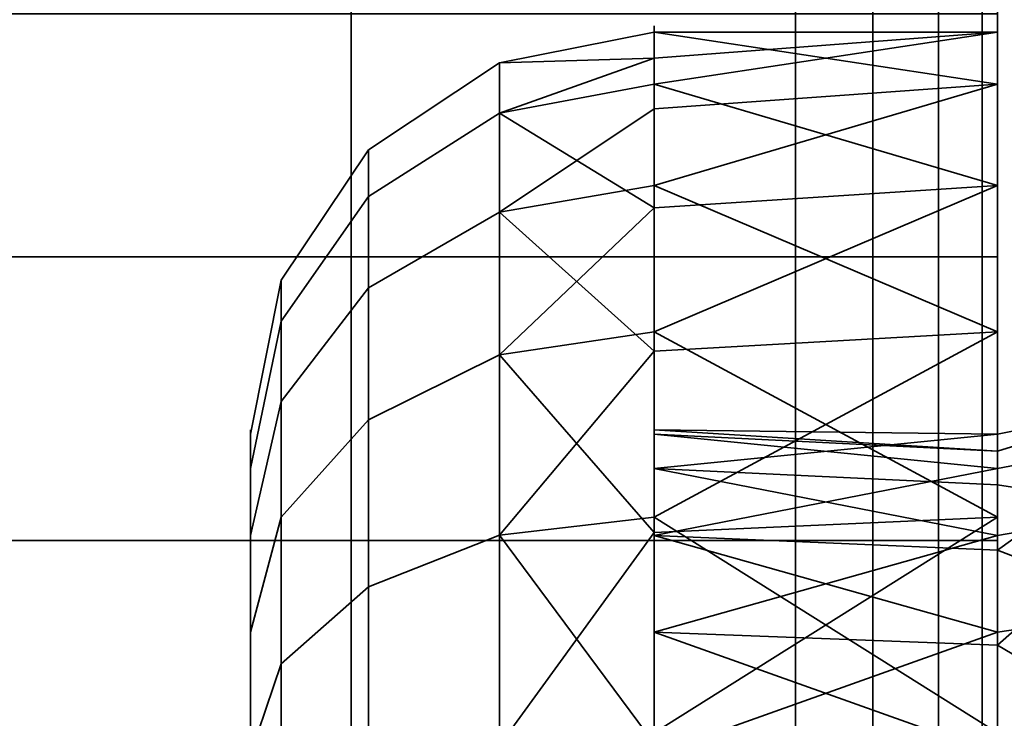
# Model space of a CAD drawing. Header units: millimetres. Extents: x -603 to 3703, y -120 to 249.
# Tile 266 of 656: x 430.16 to 435.03, y -29.73 to -26.27. Entities that reach past the tile are written whole.
import ezdxf

# ---------------------------------------------------------------- set-up
doc = ezdxf.new("R2010")
doc.units = ezdxf.units.MM
doc.layers.add('151', color=7, linetype='Continuous', true_color=0xffffff)

# ---------------------------------------------------------------- blocks, each defined once
blk = doc.blocks.new('UG_SURFACE_001')
at = {"layer": '151', "color": 252, "linetype": 'Continuous', "lineweight": 35}
for points in [[(602.5, -30, 2213.0001), (602.5, 229.8, 2213.0001), (-602.5, 229.8, 2213.0001), (-602.5, -30, 2213.0001)], [(-452.5, -30, 2063), (-452.5, 229.8, 2063), (452.5, 229.8, 2063), (452.5, -30, 2063)]]:
    blk.add_3dface(points, dxfattribs=at)
blk = doc.blocks.new('UG_SURFACE_027')
at = {"layer": '151', "color": 252, "linetype": 'Continuous', "lineweight": 35}
for points in [[(416, -17.5352, 1850), (416, -46.5, 1850), (431.8, -46.5, 1850), (431.8, -17.5352, 1850)], [(416, -17.5352, 1849), (431.8, -17.5352, 1849), (431.8, -46.5, 1849), (416, -46.5, 1849)], [(416, -17.5352, 1710), (431.8, -17.5352, 1710), (431.8, -46.5, 1710), (416, -46.5, 1710)], [(416, -17.5352, 1711), (416, -46.5, 1711), (431.8, -46.5, 1711), (431.8, -17.5352, 1711)], [(431.8, -17.5352, 1849), (431.8, -17.5352, 1850), (431.8, -46.5, 1850), (431.8, -46.5, 1849)], [(431.8, -46.5, 1711), (431.8, -46.5, 1710), (431.8, -17.5352, 1710), (431.8, -17.5352, 1711)]]:
    blk.add_3dface(points, dxfattribs=at)
blk = doc.blocks.new('UG_SURFACE_029')
at = {"layer": '151', "color": 18, "linetype": 'Continuous', "lineweight": 35}
for points in [[(435, -25.2883, 1720.125), (435, -24.2925, 1723.1899), (435, -24.6293, 1726.3949), (435, -32, 1724)], [(435, -24.6293, 1726.3949), (435, -26.2406, 1729.1858), (435, -28.8478, 1731.0799), (435, -32, 1724)], [(418, -25.2883, 1720.125), (435, -25.2883, 1720.125), (435, -27.4447, 1717.7302), (418, -27.4447, 1717.7302)], [(435, -30.3887, 1716.4193), (435, -27.4447, 1717.7302), (435, -25.2883, 1720.125), (435, -32, 1724)], [(418, -28.8478, 1731.0799), (435, -28.8478, 1731.0799), (435, -26.2406, 1729.1858), (418, -26.2406, 1729.1858)], [(418, -27.4447, 1717.7302), (435, -27.4447, 1717.7302), (435, -30.3887, 1716.4193), (418, -30.3887, 1716.4193)], [(418, -32, 1731.75), (435, -32, 1731.75), (435, -28.8478, 1731.0799), (418, -28.8478, 1731.0799)], [(435, -28.8478, 1731.0799), (435, -32, 1731.75), (435, -35.1522, 1731.0799), (435, -32, 1724)]]:
    blk.add_3dface(points, dxfattribs=at)
blk = doc.blocks.new('UG_SURFACE_030')
at = {"layer": '151', "color": 18, "linetype": 'Continuous', "lineweight": 35}
for points in [[(435, -25.2883, 1832.1249), (435, -24.2925, 1835.1899), (435, -24.6293, 1838.3949), (435, -32, 1836)], [(435, -24.6293, 1838.3949), (435, -26.2406, 1841.1858), (435, -28.8478, 1843.0799), (435, -32, 1836)], [(418, -25.2883, 1832.1249), (435, -25.2883, 1832.1249), (435, -27.4447, 1829.7302), (418, -27.4447, 1829.7302)], [(435, -30.3887, 1828.4193), (435, -27.4447, 1829.7302), (435, -25.2883, 1832.1249), (435, -32, 1836)], [(418, -28.8478, 1843.0799), (435, -28.8478, 1843.0799), (435, -26.2406, 1841.1858), (418, -26.2406, 1841.1858)], [(418, -27.4447, 1829.7302), (435, -27.4447, 1829.7302), (435, -30.3887, 1828.4193), (418, -30.3887, 1828.4193)], [(418, -32, 1843.75), (435, -32, 1843.75), (435, -28.8478, 1843.0799), (418, -28.8478, 1843.0799)], [(435, -28.8478, 1843.0799), (435, -32, 1843.75), (435, -35.1522, 1843.0799), (435, -32, 1836)]]:
    blk.add_3dface(points, dxfattribs=at)
blk = doc.blocks.new('UG_SURFACE_032')
at = {"layer": '151', "color": 252, "linetype": 'Continuous', "lineweight": 35}
for points in [[(430, -47, 1707.9999), (418, -16.5, 1707.9999), (434, -19.5, 1707.9999), (434, -45.5, 1707.9999)], [(418, -16.5, 1710), (430, -47, 1710), (434, -45.5, 1710), (434, -19.5, 1710)], [(418, -16.5, 1852), (430, -47, 1852), (434, -45.5, 1852), (434, -19.5, 1852)], [(430, -47, 1850), (418, -16.5, 1850), (434, -19.5, 1850), (434, -45.5, 1850)], [(434, -19.5, 1710), (434, -45.5, 1710), (434.3827, -45.5, 1710.0761), (434.3827, -19.5, 1710.0761)], [(435.1481, -19.5, 1708.2283), (435.1481, -45.5, 1708.2283), (434, -45.5, 1707.9999), (434, -19.5, 1707.9999)], [(434, -19.5, 1852), (434, -45.5, 1852), (435.1481, -45.5, 1851.7716), (435.1481, -19.5, 1851.7716)], [(434.3827, -19.5, 1849.9238), (434.3827, -45.5, 1849.9238), (434, -45.5, 1850), (434, -19.5, 1850)], [(434.3827, -19.5, 1710.0761), (434.3827, -45.5, 1710.0761), (434.7071, -45.5, 1710.2929), (434.7071, -19.5, 1710.2929)], [(434.7071, -19.5, 1849.7071), (434.7071, -45.5, 1849.7071), (434.3827, -45.5, 1849.9238), (434.3827, -19.5, 1849.9238)], [(434.7071, -19.5, 1710.2929), (434.7071, -45.5, 1710.2929), (434.9239, -45.5, 1710.6173), (434.9239, -19.5, 1710.6173)], [(434.9239, -19.5, 1849.3826), (434.9239, -45.5, 1849.3826), (434.7071, -45.5, 1849.7071), (434.7071, -19.5, 1849.7071)], [(434.9239, -19.5, 1710.6173), (434.9239, -45.5, 1710.6173), (435, -45.5, 1711), (435, -19.5, 1711)], [(435, -19.5, 1849), (435, -45.5, 1849), (434.9239, -45.5, 1849.3826), (434.9239, -19.5, 1849.3826)], [(435, -19.5, 1711), (435, -45.5, 1711), (435, -33.4267, 1718.2289), (435, -32.2, 1718.1)], [(435, -32.2, 1718.1), (435, -30.9733, 1718.2289), (435, -19.5, 1711)], [(435, -19.5, 1849), (435, -26.5888, 1725.8232), (435, -27.0905, 1833.05), (435, -26.3323, 1835.3833)], [(435, -19.5, 1711), (435, -27.0905, 1721.05), (435, -26.3323, 1723.3833)], [(435, -30.9733, 1718.2289), (435, -28.7321, 1719.2268), (435, -19.5, 1711)], [(435, -28.7321, 1719.2268), (435, -27.0905, 1721.05), (435, -19.5, 1711)], [(435, -26.3323, 1835.3833), (435, -26.5888, 1837.8232), (435, -19.5, 1849)], [(435, -26.3323, 1723.3833), (435, -26.5888, 1725.8232), (435, -19.5, 1849), (435, -19.5, 1711)], [(435, -45.5, 1849), (435, -19.5, 1849), (435, -32.2, 1841.9), (435, -34.5997, 1841.3899)], [(435, -19.5, 1849), (435, -27.8154, 1839.9478), (435, -29.8003, 1841.3899)], [(435, -26.5888, 1837.8232), (435, -27.8154, 1839.9478), (435, -19.5, 1849)], [(435, -29.8003, 1841.3899), (435, -32.2, 1841.9), (435, -19.5, 1849)], [(432.5346, -26.7336, 1834.2239), (432.5346, -26.4837, 1836.6008), (433.3, -26.3323, 1836.6168), (433.3, -26.4605, 1835.3968)], [(433.3, -26.7114, 1837.7833), (433.3, -26.3323, 1836.6168), (432.5346, -26.4837, 1836.6008), (432.5346, -27.2223, 1838.8739)], [(432.5346, -26.7336, 1722.2239), (432.5346, -26.4837, 1724.6008), (433.3, -26.3323, 1724.6168), (433.3, -26.4605, 1723.3968)], [(433.3, -26.7114, 1725.7833), (433.3, -26.3323, 1724.6168), (432.5346, -26.4837, 1724.6008), (432.5346, -27.2223, 1726.8739)], [(435, -26.3323, 1835.3833), (433.3, -26.4605, 1835.3968), (433.3, -26.3323, 1836.6168)], [(433.3, -26.3323, 1836.6168), (435, -26.5888, 1837.8232), (435, -26.3323, 1835.3833)], [(433.3, -26.5888, 1834.1768), (435, -26.3323, 1835.3833), (435, -27.0905, 1833.05)], [(433.3, -26.5888, 1834.1768), (433.3, -26.4605, 1835.3968), (435, -26.3323, 1835.3833)], [(433.3, -26.3323, 1836.6168), (433.3, -26.7114, 1837.7833), (435, -26.5888, 1837.8232)], [(435, -26.5888, 1725.8232), (435, -26.3323, 1723.3833), (433.3, -26.3323, 1724.6168)], [(435, -26.3323, 1723.3833), (433.3, -26.4605, 1723.3968), (433.3, -26.3323, 1724.6168)], [(435, -26.3323, 1723.3833), (435, -27.0905, 1721.05), (433.3, -26.5888, 1722.1768)], [(433.3, -26.5888, 1722.1768), (433.3, -26.4605, 1723.3968), (435, -26.3323, 1723.3833)], [(433.3, -26.3323, 1724.6168), (433.3, -26.7114, 1725.7833), (435, -26.5888, 1725.8232)], [(433.3, -26.4605, 1835.3968), (433.3, -26.5888, 1834.1768), (432.5346, -26.7336, 1834.2239)], [(433.3, -26.4605, 1723.3968), (433.3, -26.5888, 1722.1768), (432.5346, -26.7336, 1722.2239)], [(432.5346, -27.2223, 1838.8739), (432.5346, -26.4837, 1836.6008), (431.8858, -26.9149, 1836.5555), (431.8858, -27.5978, 1838.6571)], [(432.5346, -26.4837, 1836.6008), (432.5346, -26.7336, 1834.2239), (431.8858, -27.1459, 1834.3579), (431.8858, -26.9149, 1836.5555)], [(432.5346, -27.2223, 1726.8739), (432.5346, -26.4837, 1724.6008), (431.8858, -26.9149, 1724.5555), (431.8858, -27.5978, 1726.6572)], [(432.5346, -26.4837, 1724.6008), (432.5346, -26.7336, 1722.2239), (431.8858, -27.1459, 1722.3579), (431.8858, -26.9149, 1724.5555)], [(432.5346, -26.7336, 1834.2239), (433.3, -26.5888, 1834.1768), (433.3, -27.2021, 1833.1145)], [(432.5346, -26.7336, 1722.2239), (433.3, -26.5888, 1722.1768), (433.3, -27.2021, 1721.1145)], [(435, -27.8154, 1839.9478), (435, -26.5888, 1837.8232), (433.3, -27.0905, 1838.95)], [(435, -26.5888, 1837.8232), (433.3, -26.7114, 1837.7833), (433.3, -27.0905, 1838.95)], [(435, -27.0905, 1833.05), (433.3, -27.2021, 1833.1145), (433.3, -26.5888, 1834.1768)], [(435, -27.8154, 1727.9478), (435, -26.5888, 1725.8232), (433.3, -27.0905, 1726.95)], [(435, -26.5888, 1725.8232), (433.3, -26.7114, 1725.7833), (433.3, -27.0905, 1726.95)], [(435, -27.0905, 1721.05), (433.3, -27.2021, 1721.1145), (433.3, -26.5888, 1722.1768)], [(435, -32.2, 1830.1001), (435, -30.9733, 1830.2289), (435, -26.5888, 1725.8232), (435, -27.8154, 1727.9478)], [(435, -30.9733, 1830.2289), (435, -28.7321, 1831.2268), (435, -26.5888, 1725.8232)], [(435, -28.7321, 1831.2268), (435, -27.0905, 1833.05), (435, -26.5888, 1725.8232)], [(432.5346, -27.2223, 1838.8739), (433.3, -27.0905, 1838.95), (433.3, -26.7114, 1837.7833)], [(432.5346, -27.2223, 1726.8739), (433.3, -27.0905, 1726.95), (433.3, -26.7114, 1725.7833)], [(432.5346, -26.7336, 1834.2239), (432.5346, -27.9286, 1832.154), (431.8858, -28.2508, 1832.4441), (431.8858, -27.1459, 1834.3579)], [(432.5346, -26.7336, 1722.2239), (432.5346, -27.9286, 1720.154), (431.8858, -28.2508, 1720.4441), (431.8858, -27.1459, 1722.3579)], [(433.3, -27.2021, 1833.1145), (433.3, -27.8154, 1832.0521), (432.5346, -27.9286, 1832.154), (432.5346, -26.7336, 1834.2239)], [(433.3, -27.2021, 1721.1145), (433.3, -27.8154, 1720.0521), (432.5346, -27.9286, 1720.154), (432.5346, -26.7336, 1722.2239)], [(431.8858, -27.5978, 1838.6571), (431.8858, -26.9149, 1836.5555), (431.4522, -27.5602, 1836.4877), (431.4522, -28.1597, 1838.3327)], [(431.8858, -26.9149, 1836.5555), (431.8858, -27.1459, 1834.3579), (431.4522, -27.763, 1834.5584), (431.4522, -27.5602, 1836.4877)], [(431.8858, -27.5978, 1726.6572), (431.8858, -26.9149, 1724.5555), (431.4522, -27.5602, 1724.4877), (431.4522, -28.1597, 1726.3327)], [(431.8858, -26.9149, 1724.5555), (431.8858, -27.1459, 1722.3579), (431.4522, -27.763, 1722.5584), (431.4522, -27.5602, 1724.4877)], [(433.3, -27.9113, 1839.8616), (433.3, -27.0905, 1838.95), (432.5346, -27.2223, 1838.8739), (432.5346, -28.8216, 1840.6501)], [(433.3, -27.9113, 1727.8616), (433.3, -27.0905, 1726.95), (432.5346, -27.2223, 1726.8739), (432.5346, -28.8216, 1728.6501)], [(433.3, -27.8154, 1832.0521), (435, -27.0905, 1833.05), (435, -28.7321, 1831.2268)], [(433.3, -27.8154, 1832.0521), (433.3, -27.2021, 1833.1145), (435, -27.0905, 1833.05)], [(433.3, -27.0905, 1838.95), (433.3, -27.9113, 1839.8616), (435, -27.8154, 1839.9478)], [(433.3, -27.8154, 1720.0521), (435, -27.0905, 1721.05), (435, -28.7321, 1719.2268)], [(433.3, -27.8154, 1720.0521), (433.3, -27.2021, 1721.1145), (435, -27.0905, 1721.05)], [(433.3, -27.0905, 1726.95), (433.3, -27.9113, 1727.8616), (435, -27.8154, 1727.9478)], [(431.8858, -27.1459, 1834.3579), (431.8858, -28.2508, 1832.4441), (431.4522, -28.733, 1832.8782), (431.4522, -27.763, 1834.5584)], [(431.8858, -27.1459, 1722.3579), (431.8858, -28.2508, 1720.4441), (431.4522, -28.733, 1720.8782), (431.4522, -27.763, 1722.5584)], [(432.5346, -28.8216, 1840.6501), (432.5346, -27.2223, 1838.8739), (431.8858, -27.5978, 1838.6571), (431.8858, -29.0764, 1840.2992)], [(432.5346, -28.8216, 1728.6501), (432.5346, -27.2223, 1726.8739), (431.8858, -27.5978, 1726.6572), (431.8858, -29.0764, 1728.2993)], [(431.4522, -28.1597, 1838.3327), (431.4522, -27.5602, 1836.4877), (431.3, -28.3214, 1836.4077), (431.3, -28.8225, 1837.95)], [(431.4522, -27.5602, 1836.4877), (431.4522, -27.763, 1834.5584), (431.3, -28.4909, 1834.7949), (431.3, -28.3214, 1836.4077)], [(431.4522, -28.1597, 1726.3327), (431.4522, -27.5602, 1724.4877), (431.3, -28.3214, 1724.4077), (431.3, -28.8225, 1725.95)], [(431.4522, -27.5602, 1724.4877), (431.4522, -27.763, 1722.5584), (431.3, -28.4909, 1722.7949), (431.3, -28.3214, 1724.4077)], [(431.8858, -29.0764, 1840.2992), (431.8858, -27.5978, 1838.6571), (431.4522, -28.1597, 1838.3327), (431.4522, -29.4578, 1839.7744)], [(431.8858, -29.0764, 1728.2993), (431.8858, -27.5978, 1726.6572), (431.4522, -28.1597, 1726.3327), (431.4522, -29.4578, 1727.7744)], [(431.4522, -27.763, 1834.5584), (431.4522, -28.733, 1832.8782), (431.3, -29.3017, 1833.3904), (431.3, -28.4909, 1834.7949)], [(431.4522, -27.763, 1722.5584), (431.4522, -28.733, 1720.8782), (431.3, -29.3017, 1721.3904), (431.3, -28.4909, 1722.7949)], [(432.5346, -27.9286, 1832.154), (433.3, -27.8154, 1832.0521), (433.3, -28.8079, 1831.3311)], [(432.5346, -27.9286, 1720.154), (433.3, -27.8154, 1720.0521), (433.3, -28.8079, 1719.3311)], [(435, -29.8003, 1841.3899), (435, -27.8154, 1839.9478), (433.3, -28.7321, 1840.7732)], [(435, -27.8154, 1839.9478), (433.3, -27.9113, 1839.8616), (433.3, -28.7321, 1840.7732)], [(435, -28.7321, 1831.2268), (433.3, -28.8079, 1831.3311), (433.3, -27.8154, 1832.0521)], [(435, -29.8003, 1729.3899), (435, -27.8154, 1727.9478), (433.3, -28.7321, 1728.7732)], [(435, -27.8154, 1727.9478), (433.3, -27.9113, 1727.8616), (433.3, -28.7321, 1728.7732)], [(435, -28.7321, 1719.2268), (433.3, -28.8079, 1719.3311), (433.3, -27.8154, 1720.0521)], [(435, -27.8154, 1727.9478), (435, -33.4267, 1830.2289), (435, -32.2, 1830.1001)], [(435, -27.8154, 1727.9478), (435, -35.6679, 1831.2268), (435, -33.4267, 1830.2289)], [(435, -27.8154, 1727.9478), (435, -37.3095, 1833.05), (435, -35.6679, 1831.2268)], [(435, -27.8154, 1727.9478), (435, -38.0677, 1835.3833), (435, -37.3095, 1833.05)], [(435, -38.0677, 1835.3833), (435, -27.8154, 1727.9478), (435, -29.8003, 1729.3899)], [(432.5346, -27.9286, 1832.154), (432.5346, -29.8622, 1830.7492), (431.8858, -30.0385, 1831.1452), (431.8858, -28.2508, 1832.4441)], [(432.5346, -27.9286, 1720.154), (432.5346, -29.8622, 1718.7492), (431.8858, -30.0385, 1719.1452), (431.8858, -28.2508, 1720.4441)], [(432.5346, -28.8216, 1840.6501), (433.3, -28.7321, 1840.7732), (433.3, -27.9113, 1839.8616)], [(432.5346, -28.8216, 1728.6501), (433.3, -28.7321, 1728.7732), (433.3, -27.9113, 1727.8616)], [(433.3, -28.8079, 1831.3311), (433.3, -29.8003, 1830.61), (432.5346, -29.8622, 1830.7492), (432.5346, -27.9286, 1832.154)], [(433.3, -28.8079, 1719.3311), (433.3, -29.8003, 1718.61), (432.5346, -29.8622, 1718.7492), (432.5346, -27.9286, 1720.154)], [(431.4522, -29.4578, 1839.7744), (431.4522, -28.1597, 1838.3327), (431.3, -28.8225, 1837.95), (431.3, -29.9076, 1839.1552)], [(431.4522, -29.4578, 1727.7744), (431.4522, -28.1597, 1726.3327), (431.3, -28.8225, 1725.95), (431.3, -29.9076, 1727.1552)], [(435.7654, -28.17, 1724.4235), (435, -28.3214, 1724.4077), (435, -28.4061, 1723.6012)], [(435, -28.5719, 1725.1788), (435, -28.3214, 1724.4077), (435.7654, -28.17, 1724.4235), (435.7654, -28.6907, 1726.0262)], [(435, -28.4061, 1723.6012), (435, -28.4909, 1722.7949), (435.7654, -28.3461, 1722.7478), (435.7654, -28.17, 1724.4235)], [(435.7654, -28.17, 1836.4235), (435, -28.3214, 1836.4077), (435, -28.4061, 1835.6012)], [(435, -28.5719, 1837.1788), (435, -28.3214, 1836.4077), (435.7654, -28.17, 1836.4235), (435.7654, -28.6907, 1838.0262)], [(435, -28.4061, 1835.6012), (435, -28.4909, 1834.7949), (435.7654, -28.3461, 1834.7478), (435.7654, -28.17, 1836.4235)], [(431.8858, -28.2508, 1832.4441), (431.8858, -30.0385, 1831.1452), (431.4522, -30.3024, 1831.738), (431.4522, -28.733, 1832.8782)], [(431.8858, -28.2508, 1720.4441), (431.8858, -30.0385, 1719.1452), (431.4522, -30.3024, 1719.738), (431.4522, -28.733, 1720.8782)], [(431.3, -28.8225, 1837.95), (431.3, -28.3214, 1836.4077), (431.3, -28.4909, 1834.7949), (431.3, -32.2, 1836)], [(431.3, -28.8225, 1725.95), (431.3, -28.3214, 1724.4077), (431.3, -28.4909, 1722.7949), (431.3, -32.2, 1724)], [(433.3, -28.4909, 1725.2052), (433.3, -28.3, 1724), (435, -28.3214, 1724.4077)], [(435, -28.4061, 1723.6012), (435, -28.3214, 1724.4077), (433.3, -28.3, 1724)], [(433.3, -28.3, 1724), (433.3, -28.3214, 1723.5923), (435, -28.4061, 1723.6012)], [(433.3, -28.3214, 1723.5923), (433.3, -28.3, 1724), (433.3, -28.4909, 1725.2052), (433.3, -32.2, 1724)], [(433.3, -28.4909, 1837.2052), (433.3, -28.3, 1836), (435, -28.3214, 1836.4077)], [(435, -28.4061, 1835.6012), (435, -28.3214, 1836.4077), (433.3, -28.3, 1836)], [(433.3, -28.3, 1836), (433.3, -28.3214, 1835.5924), (435, -28.4061, 1835.6012)], [(433.3, -28.3214, 1835.5924), (433.3, -28.3, 1836), (433.3, -28.4909, 1837.2052), (433.3, -32.2, 1836)], [(435, -28.4909, 1722.7949), (433.3, -28.3214, 1723.5923), (433.3, -28.8225, 1722.05)], [(435, -28.3214, 1724.4077), (435, -28.5719, 1725.1788), (433.3, -28.4909, 1725.2052)], [(435, -28.4909, 1722.7949), (435, -28.4061, 1723.6012), (433.3, -28.3214, 1723.5923)], [(433.3, -29.9076, 1720.8449), (433.3, -28.8225, 1722.05), (433.3, -28.3214, 1723.5923), (433.3, -32.2, 1724)], [(433.3, -28.3214, 1835.5924), (433.3, -28.8225, 1834.0501), (435, -28.4909, 1834.7949)], [(435, -28.3214, 1836.4077), (435, -28.5719, 1837.1788), (433.3, -28.4909, 1837.2052)], [(435, -28.4909, 1834.7949), (435, -28.4061, 1835.6012), (433.3, -28.3214, 1835.5924)], [(433.3, -29.9076, 1832.8449), (433.3, -28.8225, 1834.0501), (433.3, -28.3214, 1835.5924), (433.3, -32.2, 1836)], [(435.7654, -28.3461, 1722.7478), (435, -28.4909, 1722.7949), (435, -28.8963, 1722.0926)], [(435, -28.8963, 1722.0926), (435, -29.3017, 1721.3904), (435.7654, -29.1886, 1721.2886), (435.7654, -28.3461, 1722.7478)], [(435.7654, -28.3461, 1834.7478), (435, -28.4909, 1834.7949), (435, -28.8963, 1834.0926)], [(435, -28.8963, 1834.0926), (435, -29.3017, 1833.3904), (435.7654, -29.1886, 1833.2886), (435.7654, -28.3461, 1834.7478)], [(431.3, -28.4909, 1834.7949), (431.3, -29.3017, 1833.3904), (431.3, -30.6137, 1832.4372), (431.3, -32.2, 1836)], [(431.3, -28.4909, 1722.7949), (431.3, -29.3017, 1721.3904), (431.3, -30.6137, 1720.4372), (431.3, -32.2, 1724)], [(433.3, -28.8225, 1722.05), (435, -28.8963, 1722.0926), (435, -28.4909, 1722.7949)], [(433.3, -29.3017, 1726.6096), (433.3, -28.4909, 1725.2052), (435, -28.8225, 1725.95)], [(433.3, -28.4909, 1725.2052), (435, -28.5719, 1725.1788), (435, -28.8225, 1725.95)], [(433.3, -32.2, 1724), (433.3, -28.4909, 1725.2052), (433.3, -29.3017, 1726.6096), (433.3, -30.6137, 1727.5628)], [(433.3, -28.8225, 1834.0501), (435, -28.8963, 1834.0926), (435, -28.4909, 1834.7949)], [(433.3, -28.4909, 1837.2052), (435, -28.5719, 1837.1788), (435, -28.8225, 1837.95)], [(435, -28.8225, 1837.95), (433.3, -29.3017, 1838.6096), (433.3, -28.4909, 1837.2052)], [(433.3, -32.2, 1836), (433.3, -28.4909, 1837.2052), (433.3, -29.3017, 1838.6096), (433.3, -30.6137, 1839.5628)], [(435.7654, -28.6907, 1726.0262), (435, -28.8225, 1725.95), (435, -28.5719, 1725.1788)], [(435.7654, -28.6907, 1838.0262), (435, -28.8225, 1837.95), (435, -28.5719, 1837.1788)], [(435, -29.3651, 1726.5526), (435, -28.8225, 1725.95), (435.7654, -28.6907, 1726.0262), (435.7654, -29.8182, 1727.2784)], [(435, -29.3651, 1838.5526), (435, -28.8225, 1837.95), (435.7654, -28.6907, 1838.0262), (435.7654, -29.8182, 1839.2783)], [(431.4522, -28.733, 1832.8782), (431.4522, -30.3024, 1831.738), (431.3, -30.6137, 1832.4372), (431.3, -29.3017, 1833.3904)], [(431.4522, -28.733, 1720.8782), (431.4522, -30.3024, 1719.738), (431.3, -30.6137, 1720.4372), (431.3, -29.3017, 1721.3904)], [(433.3, -29.8527, 1841.2721), (433.3, -28.7321, 1840.7732), (432.5346, -28.8216, 1840.6501), (432.5346, -31.005, 1841.6221)], [(433.3, -29.8527, 1729.2721), (433.3, -28.7321, 1728.7732), (432.5346, -28.8216, 1728.6501), (432.5346, -31.005, 1729.6221)], [(433.3, -29.8003, 1830.61), (435, -28.7321, 1831.2268), (435, -30.9733, 1830.2289)], [(433.3, -29.8003, 1830.61), (433.3, -28.8079, 1831.3311), (435, -28.7321, 1831.2268)], [(433.3, -28.7321, 1840.7732), (433.3, -29.8527, 1841.2721), (435, -29.8003, 1841.3899)], [(433.3, -29.8003, 1718.61), (435, -28.7321, 1719.2268), (435, -30.9733, 1718.2289)], [(433.3, -29.8003, 1718.61), (433.3, -28.8079, 1719.3311), (435, -28.7321, 1719.2268)], [(433.3, -28.7321, 1728.7732), (433.3, -29.8527, 1729.2721), (435, -29.8003, 1729.3899)], [(431.3, -31.3891, 1839.8148), (431.3, -29.9076, 1839.1552), (431.3, -28.8225, 1837.95), (431.3, -32.2, 1836)], [(431.3, -31.3891, 1727.8148), (431.3, -29.9076, 1727.1552), (431.3, -28.8225, 1725.95), (431.3, -32.2, 1724)], [(432.5346, -31.005, 1841.6221), (432.5346, -28.8216, 1840.6501), (431.8858, -29.0764, 1840.2992), (431.8858, -31.0951, 1841.1981)], [(432.5346, -31.005, 1729.6221), (432.5346, -28.8216, 1728.6501), (431.8858, -29.0764, 1728.2993), (431.8858, -31.0951, 1729.1981)], [(433.3, -28.8225, 1722.05), (433.3, -29.9076, 1720.8449), (435, -29.3017, 1721.3904)], [(435, -28.8225, 1725.95), (435, -29.3651, 1726.5526), (433.3, -29.3017, 1726.6096)], [(435, -29.3017, 1721.3904), (435, -28.8963, 1722.0926), (433.3, -28.8225, 1722.05)], [(435, -29.3017, 1833.3904), (433.3, -28.8225, 1834.0501), (433.3, -29.9076, 1832.8449)], [(435, -28.8225, 1837.95), (435, -29.3651, 1838.5526), (433.3, -29.3017, 1838.6096)], [(435, -29.3017, 1833.3904), (435, -28.8963, 1834.0926), (433.3, -28.8225, 1834.0501)], [(431.8858, -31.0951, 1841.1981), (431.8858, -29.0764, 1840.2992), (431.4522, -29.4578, 1839.7744), (431.4522, -31.23, 1840.5634)], [(431.8858, -31.0951, 1729.1981), (431.8858, -29.0764, 1728.2993), (431.4522, -29.4578, 1727.7744), (431.4522, -31.23, 1728.5634)], [(435.7654, -29.1886, 1721.2886), (435, -29.3017, 1721.3904), (435, -29.9577, 1720.9138)], [(435, -29.9577, 1720.9138), (435, -30.6137, 1720.4372), (435.7654, -30.5518, 1720.2981), (435.7654, -29.1886, 1721.2886)], [(435.7654, -29.1886, 1833.2886), (435, -29.3017, 1833.3904), (435, -29.9577, 1832.9138)], [(435, -29.9577, 1832.9138), (435, -30.6137, 1832.4372), (435.7654, -30.5518, 1832.298), (435.7654, -29.1886, 1833.2886)], [(433.3, -29.9076, 1720.8449), (435, -29.9577, 1720.9138), (435, -29.3017, 1721.3904)], [(433.3, -29.3017, 1726.6096), (435, -29.3651, 1726.5526), (435, -29.9076, 1727.1552)], [(435, -29.9076, 1727.1552), (433.3, -30.6137, 1727.5628), (433.3, -29.3017, 1726.6096)], [(433.3, -29.9076, 1832.8449), (435, -29.9577, 1832.9138), (435, -29.3017, 1833.3904)], [(433.3, -29.3017, 1838.6096), (435, -29.3651, 1838.5526), (435, -29.9076, 1839.1552)], [(435, -29.9076, 1839.1552), (433.3, -30.6137, 1839.5628), (433.3, -29.3017, 1838.6096)], [(435.7654, -29.8182, 1727.2784), (435, -29.9076, 1727.1552), (435, -29.3651, 1726.5526)], [(435.7654, -29.8182, 1839.2783), (435, -29.9076, 1839.1552), (435, -29.3651, 1838.5526)], [(431.4522, -31.23, 1840.5634), (431.4522, -29.4578, 1839.7744), (431.3, -29.9076, 1839.1552), (431.3, -31.3891, 1839.8148)], [(431.4522, -31.23, 1728.5634), (431.4522, -29.4578, 1727.7744), (431.3, -29.9076, 1727.1552), (431.3, -31.3891, 1727.8148)]]:
    blk.add_3dface(points, dxfattribs=at)
blk = doc.blocks.new('UG_SURFACE_039')
at = {"layer": '151', "color": 252, "linetype": 'Continuous', "lineweight": 35}
for points in [[(416, -17.5352, 415), (416, -46.5, 415), (431.8, -46.5, 415), (431.8, -17.5352, 415)], [(416, -17.5352, 414), (431.8, -17.5352, 414), (431.8, -46.5, 414), (416, -46.5, 414)], [(416, -17.5352, 275), (431.8, -17.5352, 275), (431.8, -46.5, 275), (416, -46.5, 275)], [(416, -17.5352, 276), (416, -46.5, 276), (431.8, -46.5, 276), (431.8, -17.5352, 276)], [(431.8, -17.5352, 414), (431.8, -17.5352, 415), (431.8, -46.5, 415), (431.8, -46.5, 414)], [(431.8, -46.5, 276), (431.8, -46.5, 275), (431.8, -17.5352, 275), (431.8, -17.5352, 276)]]:
    blk.add_3dface(points, dxfattribs=at)
blk = doc.blocks.new('UG_SURFACE_041')
at = {"layer": '151', "color": 18, "linetype": 'Continuous', "lineweight": 35}
for points in [[(435, -25.2883, 285.125), (435, -24.2925, 288.1899), (435, -24.6293, 291.3949), (435, -32, 289)], [(435, -24.6293, 291.3949), (435, -26.2406, 294.1858), (435, -28.8478, 296.08), (435, -32, 289)], [(418, -25.2883, 285.125), (435, -25.2883, 285.125), (435, -27.4447, 282.7301), (418, -27.4447, 282.7301)], [(435, -30.3887, 281.4194), (435, -27.4447, 282.7301), (435, -25.2883, 285.125), (435, -32, 289)], [(418, -28.8478, 296.08), (435, -28.8478, 296.08), (435, -26.2406, 294.1858), (418, -26.2406, 294.1858)], [(418, -27.4447, 282.7301), (435, -27.4447, 282.7301), (435, -30.3887, 281.4194), (418, -30.3887, 281.4194)], [(418, -32, 296.75), (435, -32, 296.75), (435, -28.8478, 296.08), (418, -28.8478, 296.08)], [(435, -28.8478, 296.08), (435, -32, 296.75), (435, -35.1522, 296.08), (435, -32, 289)]]:
    blk.add_3dface(points, dxfattribs=at)
blk = doc.blocks.new('UG_SURFACE_042')
at = {"layer": '151', "color": 18, "linetype": 'Continuous', "lineweight": 35}
for points in [[(435, -25.2883, 397.125), (435, -24.2925, 400.1899), (435, -24.6293, 403.3949), (435, -32, 401)], [(435, -24.6293, 403.3949), (435, -26.2406, 406.1858), (435, -28.8478, 408.08), (435, -32, 401)], [(418, -25.2883, 397.125), (435, -25.2883, 397.125), (435, -27.4447, 394.7301), (418, -27.4447, 394.7301)], [(435, -30.3887, 393.4194), (435, -27.4447, 394.7301), (435, -25.2883, 397.125), (435, -32, 401)], [(418, -28.8478, 408.08), (435, -28.8478, 408.08), (435, -26.2406, 406.1858), (418, -26.2406, 406.1858)], [(418, -27.4447, 394.7301), (435, -27.4447, 394.7301), (435, -30.3887, 393.4194), (418, -30.3887, 393.4194)], [(418, -32, 408.75), (435, -32, 408.75), (435, -28.8478, 408.08), (418, -28.8478, 408.08)], [(435, -28.8478, 408.08), (435, -32, 408.75), (435, -35.1522, 408.08), (435, -32, 401)]]:
    blk.add_3dface(points, dxfattribs=at)
blk = doc.blocks.new('UG_SURFACE_044')
at = {"layer": '151', "color": 252, "linetype": 'Continuous', "lineweight": 35}
for points in [[(430, -47, 273), (418, -16.5, 273), (434, -19.5, 273), (434, -45.5, 273)], [(418, -16.5, 275), (430, -47, 275), (434, -45.5, 275), (434, -19.5, 275)], [(418, -16.5, 417), (430, -47, 417), (434, -45.5, 417), (434, -19.5, 417)], [(430, -47, 415), (418, -16.5, 415), (434, -19.5, 415), (434, -45.5, 415)], [(434, -19.5, 275), (434, -45.5, 275), (434.3827, -45.5, 275.0761), (434.3827, -19.5, 275.0761)], [(435.1481, -19.5, 273.2283), (435.1481, -45.5, 273.2283), (434, -45.5, 273), (434, -19.5, 273)], [(434, -19.5, 417), (434, -45.5, 417), (435.1481, -45.5, 416.7717), (435.1481, -19.5, 416.7717)], [(434.3827, -19.5, 414.9239), (434.3827, -45.5, 414.9239), (434, -45.5, 415), (434, -19.5, 415)], [(434.3827, -19.5, 275.0761), (434.3827, -45.5, 275.0761), (434.7071, -45.5, 275.2929), (434.7071, -19.5, 275.2929)], [(434.7071, -19.5, 414.7071), (434.7071, -45.5, 414.7071), (434.3827, -45.5, 414.9239), (434.3827, -19.5, 414.9239)], [(434.7071, -19.5, 275.2929), (434.7071, -45.5, 275.2929), (434.9239, -45.5, 275.6173), (434.9239, -19.5, 275.6173)], [(434.9239, -19.5, 414.3827), (434.9239, -45.5, 414.3827), (434.7071, -45.5, 414.7071), (434.7071, -19.5, 414.7071)], [(434.9239, -19.5, 275.6173), (434.9239, -45.5, 275.6173), (435, -45.5, 276), (435, -19.5, 276)], [(435, -19.5, 414), (435, -45.5, 414), (434.9239, -45.5, 414.3827), (434.9239, -19.5, 414.3827)], [(435, -19.5, 414), (435, -26.3323, 400.3833), (435, -26.5888, 402.8232)], [(435, -19.5, 276), (435, -28.7321, 396.2268), (435, -27.0905, 398.05)], [(435, -28.7321, 396.2268), (435, -19.5, 276), (435, -26.3323, 288.3833), (435, -26.5888, 290.8232)], [(435, -19.5, 276), (435, -28.7321, 284.2268), (435, -27.0905, 286.05)], [(435, -19.5, 414), (435, -27.8154, 404.9479), (435, -29.8003, 406.3899)], [(435, -27.0905, 398.05), (435, -26.3323, 400.3833), (435, -19.5, 414), (435, -19.5, 276)], [(435, -27.0905, 286.05), (435, -26.3323, 288.3833), (435, -19.5, 276)], [(435, -19.5, 276), (435, -45.5, 276), (435, -33.4267, 283.2289), (435, -32.2, 283.1)], [(435, -26.5888, 402.8232), (435, -27.8154, 404.9479), (435, -19.5, 414)], [(435, -32.2, 283.1), (435, -30.9733, 283.2289), (435, -19.5, 276)], [(435, -45.5, 414), (435, -19.5, 414), (435, -32.2, 406.9), (435, -34.5997, 406.3899)], [(435, -30.9733, 283.2289), (435, -28.7321, 284.2268), (435, -19.5, 276)], [(435, -29.8003, 406.3899), (435, -32.2, 406.9), (435, -19.5, 414)], [(432.5346, -26.4837, 401.6008), (433.3, -26.3323, 401.6167), (433.3, -26.4605, 400.3968)], [(433.3, -26.7114, 402.7834), (433.3, -26.3323, 401.6167), (432.5346, -26.4837, 401.6008), (432.5346, -27.2223, 403.8739)], [(432.5346, -26.4837, 289.6008), (433.3, -26.3323, 289.6167), (433.3, -26.4605, 288.3967)], [(433.3, -26.7114, 290.7833), (433.3, -26.3323, 289.6167), (432.5346, -26.4837, 289.6008), (432.5346, -27.2223, 291.8739)], [(435, -26.3323, 400.3833), (433.3, -26.4605, 400.3968), (433.3, -26.3323, 401.6167)], [(433.3, -26.3323, 401.6167), (435, -26.5888, 402.8232), (435, -26.3323, 400.3833)], [(433.3, -26.5888, 399.1768), (435, -26.3323, 400.3833), (435, -27.0905, 398.05)], [(433.3, -26.5888, 399.1768), (433.3, -26.4605, 400.3968), (435, -26.3323, 400.3833)], [(433.3, -26.3323, 401.6167), (433.3, -26.7114, 402.7834), (435, -26.5888, 402.8232)], [(435, -26.3323, 288.3833), (433.3, -26.4605, 288.3967), (433.3, -26.3323, 289.6167)], [(433.3, -26.3323, 289.6167), (435, -26.5888, 290.8232), (435, -26.3323, 288.3833)], [(433.3, -26.5888, 287.1768), (435, -26.3323, 288.3833), (435, -27.0905, 286.05)], [(433.3, -26.5888, 287.1768), (433.3, -26.4605, 288.3967), (435, -26.3323, 288.3833)], [(433.3, -26.3323, 289.6167), (433.3, -26.7114, 290.7833), (435, -26.5888, 290.8232)], [(433.3, -26.4605, 400.3968), (433.3, -26.5888, 399.1768), (432.5346, -26.7336, 399.2238), (432.5346, -26.4837, 401.6008)], [(433.3, -26.4605, 288.3967), (433.3, -26.5888, 287.1768), (432.5346, -26.7336, 287.2238), (432.5346, -26.4837, 289.6008)], [(432.5346, -27.2223, 403.8739), (432.5346, -26.4837, 401.6008), (431.8858, -26.9149, 401.5555), (431.8858, -27.5978, 403.6571)], [(432.5346, -26.4837, 401.6008), (432.5346, -26.7336, 399.2238), (431.8858, -27.1459, 399.3578), (431.8858, -26.9149, 401.5555)], [(432.5346, -27.2223, 291.8739), (432.5346, -26.4837, 289.6008), (431.8858, -26.9149, 289.5555), (431.8858, -27.5978, 291.6571)], [(432.5346, -26.4837, 289.6008), (432.5346, -26.7336, 287.2238), (431.8858, -27.1459, 287.3578), (431.8858, -26.9149, 289.5555)], [(432.5346, -27.9286, 397.154), (432.5346, -26.7336, 399.2238), (433.3, -26.5888, 399.1768), (433.3, -27.2021, 398.1145)], [(432.5346, -27.9286, 285.154), (432.5346, -26.7336, 287.2238), (433.3, -26.5888, 287.1768), (433.3, -27.2021, 286.1145)], [(435, -27.8154, 404.9479), (435, -26.5888, 402.8232), (433.3, -27.0905, 403.95)], [(435, -26.5888, 402.8232), (433.3, -26.7114, 402.7834), (433.3, -27.0905, 403.95)], [(435, -27.0905, 398.05), (433.3, -27.2021, 398.1145), (433.3, -26.5888, 399.1768)], [(435, -26.5888, 290.8232), (433.3, -26.7114, 290.7833), (433.3, -27.0905, 291.95)], [(433.3, -27.0905, 291.95), (435, -27.8154, 292.9479), (435, -26.5888, 290.8232)], [(435, -27.0905, 286.05), (433.3, -27.2021, 286.1145), (433.3, -26.5888, 287.1768)], [(435, -26.5888, 290.8232), (435, -27.8154, 292.9479), (435, -28.7321, 396.2268)], [(432.5346, -27.2223, 403.8739), (433.3, -27.0905, 403.95), (433.3, -26.7114, 402.7834)], [(432.5346, -27.2223, 291.8739), (433.3, -27.0905, 291.95), (433.3, -26.7114, 290.7833)], [(432.5346, -26.7336, 399.2238), (432.5346, -27.9286, 397.154), (431.8858, -28.2508, 397.4441), (431.8858, -27.1459, 399.3578)], [(432.5346, -26.7336, 287.2238), (432.5346, -27.9286, 285.154), (431.8858, -28.2508, 285.4441), (431.8858, -27.1459, 287.3578)], [(431.8858, -27.5978, 403.6571), (431.8858, -26.9149, 401.5555), (431.4522, -27.5602, 401.4877), (431.4522, -28.1597, 403.3327)], [(431.8858, -26.9149, 401.5555), (431.8858, -27.1459, 399.3578), (431.4522, -27.763, 399.5583), (431.4522, -27.5602, 401.4877)], [(431.8858, -27.5978, 291.6571), (431.8858, -26.9149, 289.5555), (431.4522, -27.5602, 289.4877), (431.4522, -28.1597, 291.3327)], [(431.8858, -26.9149, 289.5555), (431.8858, -27.1459, 287.3578), (431.4522, -27.763, 287.5583), (431.4522, -27.5602, 289.4877)], [(433.3, -27.9113, 404.8616), (433.3, -27.0905, 403.95), (432.5346, -27.2223, 403.8739)], [(433.3, -27.9113, 292.8616), (433.3, -27.0905, 291.95), (432.5346, -27.2223, 291.8739)], [(433.3, -27.8154, 397.0521), (435, -27.0905, 398.05), (435, -28.7321, 396.2268)], [(433.3, -27.8154, 397.0521), (433.3, -27.2021, 398.1145), (435, -27.0905, 398.05)], [(433.3, -27.0905, 403.95), (433.3, -27.9113, 404.8616), (435, -27.8154, 404.9479)], [(433.3, -27.8154, 285.0521), (435, -27.0905, 286.05), (435, -28.7321, 284.2268)], [(433.3, -27.8154, 285.0521), (433.3, -27.2021, 286.1145), (435, -27.0905, 286.05)], [(433.3, -27.0905, 291.95), (433.3, -27.9113, 292.8616), (435, -27.8154, 292.9479)], [(431.8858, -27.1459, 399.3578), (431.8858, -28.2508, 397.4441), (431.4522, -28.733, 397.8783), (431.4522, -27.763, 399.5583)], [(431.8858, -27.1459, 287.3578), (431.8858, -28.2508, 285.4441), (431.4522, -28.733, 285.8783), (431.4522, -27.763, 287.5583)], [(433.3, -27.2021, 398.1145), (433.3, -27.8154, 397.0521), (432.5346, -27.9286, 397.154)], [(433.3, -27.2021, 286.1145), (433.3, -27.8154, 285.0521), (432.5346, -27.9286, 285.154)], [(432.5346, -28.8216, 405.65), (432.5346, -27.2223, 403.8739), (431.8858, -27.5978, 403.6571), (431.8858, -29.0764, 405.2993)], [(432.5346, -28.8216, 293.65), (432.5346, -27.2223, 291.8739), (431.8858, -27.5978, 291.6571), (431.8858, -29.0764, 293.2993)], [(432.5346, -27.2223, 403.8739), (432.5346, -28.8216, 405.65), (433.3, -28.7321, 405.7732), (433.3, -27.9113, 404.8616)], [(432.5346, -27.2223, 291.8739), (432.5346, -28.8216, 293.65), (433.3, -28.7321, 293.7732), (433.3, -27.9113, 292.8616)], [(431.4522, -28.1597, 403.3327), (431.4522, -27.5602, 401.4877), (431.3, -28.3214, 401.4077), (431.3, -28.8225, 402.95)], [(431.4522, -27.5602, 401.4877), (431.4522, -27.763, 399.5583), (431.3, -28.4909, 399.7948), (431.3, -28.3214, 401.4077)], [(431.4522, -28.1597, 291.3327), (431.4522, -27.5602, 289.4877), (431.3, -28.3214, 289.4077), (431.3, -28.8225, 290.95)], [(431.4522, -27.5602, 289.4877), (431.4522, -27.763, 287.5583), (431.3, -28.4909, 287.7948), (431.3, -28.3214, 289.4077)], [(431.8858, -29.0764, 405.2993), (431.8858, -27.5978, 403.6571), (431.4522, -28.1597, 403.3327), (431.4522, -29.4578, 404.7744)], [(431.8858, -29.0764, 293.2993), (431.8858, -27.5978, 291.6571), (431.4522, -28.1597, 291.3327), (431.4522, -29.4578, 292.7743)], [(431.4522, -27.763, 399.5583), (431.4522, -28.733, 397.8783), (431.3, -29.3017, 398.3904), (431.3, -28.4909, 399.7948)], [(431.4522, -27.763, 287.5583), (431.4522, -28.733, 285.8783), (431.3, -29.3017, 286.3904), (431.3, -28.4909, 287.7948)], [(432.5346, -29.8622, 395.7492), (432.5346, -27.9286, 397.154), (433.3, -27.8154, 397.0521), (433.3, -28.8079, 396.3311)], [(432.5346, -29.8622, 283.7492), (432.5346, -27.9286, 285.154), (433.3, -27.8154, 285.0521), (433.3, -28.8079, 284.3311)], [(435, -29.8003, 406.3899), (435, -27.8154, 404.9479), (433.3, -28.7321, 405.7732)], [(435, -27.8154, 404.9479), (433.3, -27.9113, 404.8616), (433.3, -28.7321, 405.7732)], [(435, -28.7321, 396.2268), (433.3, -28.8079, 396.3311), (433.3, -27.8154, 397.0521)], [(435, -27.8154, 292.9479), (433.3, -27.9113, 292.8616), (433.3, -28.7321, 293.7732)], [(433.3, -28.7321, 293.7732), (435, -29.8003, 294.3899), (435, -27.8154, 292.9479)], [(435, -28.7321, 284.2268), (433.3, -28.8079, 284.3311), (433.3, -27.8154, 285.0521)], [(435, -28.7321, 396.2268), (435, -27.8154, 292.9479), (435, -29.8003, 294.3899)], [(432.5346, -27.9286, 397.154), (432.5346, -29.8622, 395.7492), (431.8858, -30.0385, 396.1452), (431.8858, -28.2508, 397.4441)], [(432.5346, -27.9286, 285.154), (432.5346, -29.8622, 283.7492), (431.8858, -30.0385, 284.1452), (431.8858, -28.2508, 285.4441)], [(431.4522, -29.4578, 404.7744), (431.4522, -28.1597, 403.3327), (431.3, -28.8225, 402.95), (431.3, -29.9076, 404.1552)], [(431.4522, -29.4578, 292.7743), (431.4522, -28.1597, 291.3327), (431.3, -28.8225, 290.95), (431.3, -29.9076, 292.1552)], [(435.7654, -28.17, 289.4236), (435, -28.3214, 289.4077), (435, -28.4061, 288.6012)], [(435, -28.5719, 290.1788), (435, -28.3214, 289.4077), (435.7654, -28.17, 289.4236), (435.7654, -28.6907, 291.0261)], [(435, -28.4061, 288.6012), (435, -28.4909, 287.7948), (435.7654, -28.3461, 287.7478), (435.7654, -28.17, 289.4236)], [(435.7654, -28.17, 401.4236), (435, -28.3214, 401.4077), (435, -28.4061, 400.6012)], [(435, -28.5719, 402.1788), (435, -28.3214, 401.4077), (435.7654, -28.17, 401.4236), (435.7654, -28.6907, 403.0261)], [(435, -28.4061, 400.6012), (435, -28.4909, 399.7948), (435.7654, -28.3461, 399.7478), (435.7654, -28.17, 401.4236)], [(431.8858, -28.2508, 397.4441), (431.8858, -30.0385, 396.1452), (431.4522, -30.3024, 396.738), (431.4522, -28.733, 397.8783)], [(431.8858, -28.2508, 285.4441), (431.8858, -30.0385, 284.1452), (431.4522, -30.3024, 284.738), (431.4522, -28.733, 285.8783)], [(431.3, -28.8225, 402.95), (431.3, -28.3214, 401.4077), (431.3, -28.4909, 399.7948), (431.3, -32.2, 401)], [(431.3, -28.8225, 290.95), (431.3, -28.3214, 289.4077), (431.3, -28.4909, 287.7948), (431.3, -32.2, 289)], [(433.3, -28.4909, 290.2052), (433.3, -28.3, 289), (435, -28.3214, 289.4077)], [(435, -28.4061, 288.6012), (435, -28.3214, 289.4077), (433.3, -28.3, 289)], [(433.3, -28.3, 289), (433.3, -28.3214, 288.5923), (435, -28.4061, 288.6012)], [(433.3, -28.3214, 288.5923), (433.3, -28.3, 289), (433.3, -28.4909, 290.2052), (433.3, -32.2, 289)], [(433.3, -28.4909, 402.2052), (433.3, -28.3, 401), (435, -28.3214, 401.4077)], [(435, -28.4061, 400.6012), (435, -28.3214, 401.4077), (433.3, -28.3, 401)], [(433.3, -28.3, 401), (433.3, -28.3214, 400.5923), (435, -28.4061, 400.6012)], [(433.3, -28.3214, 400.5923), (433.3, -28.3, 401), (433.3, -28.4909, 402.2052), (433.3, -32.2, 401)], [(433.3, -28.3214, 288.5923), (433.3, -28.8225, 287.05), (435, -28.4909, 287.7948)], [(435, -28.3214, 289.4077), (435, -28.5719, 290.1788), (433.3, -28.4909, 290.2052)], [(435, -28.4909, 287.7948), (435, -28.4061, 288.6012), (433.3, -28.3214, 288.5923)], [(433.3, -29.9076, 285.8448), (433.3, -28.8225, 287.05), (433.3, -28.3214, 288.5923), (433.3, -32.2, 289)], [(435, -28.4909, 399.7948), (433.3, -28.3214, 400.5923), (433.3, -28.8225, 399.05)], [(435, -28.3214, 401.4077), (435, -28.5719, 402.1788), (433.3, -28.4909, 402.2052)], [(435, -28.4909, 399.7948), (435, -28.4061, 400.6012), (433.3, -28.3214, 400.5923)], [(433.3, -29.9076, 397.8448), (433.3, -28.8225, 399.05), (433.3, -28.3214, 400.5923), (433.3, -32.2, 401)], [(435.7654, -29.1886, 286.2885), (435.7654, -28.3461, 287.7478), (435, -28.4909, 287.7948), (435, -28.8963, 287.0926)], [(435.7654, -29.1886, 398.2885), (435.7654, -28.3461, 399.7478), (435, -28.4909, 399.7948), (435, -28.8963, 399.0926)], [(431.3, -28.4909, 399.7948), (431.3, -29.3017, 398.3904), (431.3, -30.6137, 397.4372), (431.3, -32.2, 401)], [(431.3, -28.4909, 287.7948), (431.3, -29.3017, 286.3904), (431.3, -30.6137, 285.4372), (431.3, -32.2, 289)], [(433.3, -28.8225, 287.05), (435, -28.8963, 287.0926), (435, -28.4909, 287.7948)], [(433.3, -28.4909, 290.2052), (435, -28.5719, 290.1788), (435, -28.8225, 290.95)], [(435, -28.8225, 290.95), (433.3, -29.3017, 291.6096), (433.3, -28.4909, 290.2052)], [(433.3, -32.2, 289), (433.3, -28.4909, 290.2052), (433.3, -29.3017, 291.6096), (433.3, -30.6137, 292.5628)], [(433.3, -28.8225, 399.05), (435, -28.8963, 399.0926), (435, -28.4909, 399.7948)], [(433.3, -29.3017, 403.6096), (433.3, -28.4909, 402.2052), (435, -28.8225, 402.95)], [(433.3, -28.4909, 402.2052), (435, -28.5719, 402.1788), (435, -28.8225, 402.95)], [(433.3, -32.2, 401), (433.3, -28.4909, 402.2052), (433.3, -29.3017, 403.6096), (433.3, -30.6137, 404.5628)], [(435.7654, -28.6907, 291.0261), (435, -28.8225, 290.95), (435, -28.5719, 290.1788)], [(435.7654, -28.6907, 403.0261), (435, -28.8225, 402.95), (435, -28.5719, 402.1788)], [(435.7654, -28.6907, 291.0261), (435.7654, -29.8182, 292.2783), (435, -29.9076, 292.1552), (435, -29.3651, 291.5526)], [(435, -29.3651, 291.5526), (435, -28.8225, 290.95), (435.7654, -28.6907, 291.0261)], [(435.7654, -28.6907, 403.0261), (435.7654, -29.8182, 404.2783), (435, -29.9076, 404.1552), (435, -29.3651, 403.5526)], [(435, -29.3651, 403.5526), (435, -28.8225, 402.95), (435.7654, -28.6907, 403.0261)], [(431.4522, -28.733, 397.8783), (431.4522, -30.3024, 396.738), (431.3, -30.6137, 397.4372), (431.3, -29.3017, 398.3904)], [(431.4522, -28.733, 285.8783), (431.4522, -30.3024, 284.738), (431.3, -30.6137, 285.4372), (431.3, -29.3017, 286.3904)], [(433.3, -29.8527, 406.2721), (433.3, -28.7321, 405.7732), (432.5346, -28.8216, 405.65)], [(433.3, -29.8527, 294.2721), (433.3, -28.7321, 293.7732), (432.5346, -28.8216, 293.65)], [(435, -28.7321, 396.2268), (435, -30.9733, 395.2289), (433.3, -29.8003, 395.6101)], [(433.3, -29.8003, 395.6101), (433.3, -28.8079, 396.3311), (435, -28.7321, 396.2268)], [(433.3, -28.7321, 405.7732), (433.3, -29.8527, 406.2721), (435, -29.8003, 406.3899)], [(435, -28.7321, 284.2268), (435, -30.9733, 283.2289), (433.3, -29.8003, 283.6101)], [(433.3, -29.8003, 283.6101), (433.3, -28.8079, 284.3311), (435, -28.7321, 284.2268)], [(433.3, -28.7321, 293.7732), (433.3, -29.8527, 294.2721), (435, -29.8003, 294.3899)], [(435, -30.9733, 395.2289), (435, -28.7321, 396.2268), (435, -29.8003, 294.3899)], [(433.3, -28.8079, 396.3311), (433.3, -29.8003, 395.6101), (432.5346, -29.8622, 395.7492)], [(433.3, -28.8079, 284.3311), (433.3, -29.8003, 283.6101), (432.5346, -29.8622, 283.7492)], [(431.3, -31.3891, 404.8148), (431.3, -29.9076, 404.1552), (431.3, -28.8225, 402.95), (431.3, -32.2, 401)], [(431.3, -31.3891, 292.8148), (431.3, -29.9076, 292.1552), (431.3, -28.8225, 290.95), (431.3, -32.2, 289)], [(432.5346, -31.005, 406.6222), (432.5346, -28.8216, 405.65), (431.8858, -29.0764, 405.2993), (431.8858, -31.0951, 406.1981)], [(432.5346, -31.005, 294.6222), (432.5346, -28.8216, 293.65), (431.8858, -29.0764, 293.2993), (431.8858, -31.0951, 294.1981)], [(432.5346, -28.8216, 405.65), (432.5346, -31.005, 406.6222), (433.3, -30.9733, 406.7711), (433.3, -29.8527, 406.2721)], [(432.5346, -28.8216, 293.65), (432.5346, -31.005, 294.6222), (433.3, -30.9733, 294.7711), (433.3, -29.8527, 294.2721)], [(433.3, -28.8225, 287.05), (433.3, -29.9076, 285.8448), (435, -29.3017, 286.3904)], [(435, -28.8225, 290.95), (435, -29.3651, 291.5526), (433.3, -29.3017, 291.6096)], [(435, -29.3017, 286.3904), (435, -28.8963, 287.0926), (433.3, -28.8225, 287.05)], [(433.3, -28.8225, 399.05), (433.3, -29.9076, 397.8448), (435, -29.3017, 398.3904)], [(435, -28.8225, 402.95), (435, -29.3651, 403.5526), (433.3, -29.3017, 403.6096)], [(435, -29.3017, 398.3904), (435, -28.8963, 399.0926), (433.3, -28.8225, 399.05)], [(435, -28.8963, 287.0926), (435, -29.3017, 286.3904), (435.7654, -29.1886, 286.2885)], [(435, -28.8963, 399.0926), (435, -29.3017, 398.3904), (435.7654, -29.1886, 398.2885)], [(431.8858, -31.0951, 406.1981), (431.8858, -29.0764, 405.2993), (431.4522, -29.4578, 404.7744), (431.4522, -31.23, 405.5634)], [(431.8858, -31.0951, 294.1981), (431.8858, -29.0764, 293.2993), (431.4522, -29.4578, 292.7743), (431.4522, -31.23, 293.5634)], [(435.7654, -29.1886, 286.2885), (435, -29.3017, 286.3904), (435, -29.9577, 285.9138)], [(435, -29.9577, 285.9138), (435, -30.6137, 285.4372), (435.7654, -30.5518, 285.2981), (435.7654, -29.1886, 286.2885)], [(435.7654, -29.1886, 398.2885), (435, -29.3017, 398.3904), (435, -29.9577, 397.9138)], [(435, -29.9577, 397.9138), (435, -30.6137, 397.4372), (435.7654, -30.5518, 397.2981), (435.7654, -29.1886, 398.2885)], [(433.3, -29.9076, 285.8448), (435, -29.9577, 285.9138), (435, -29.3017, 286.3904)], [(433.3, -30.6137, 292.5628), (433.3, -29.3017, 291.6096), (435, -29.9076, 292.1552)], [(433.3, -29.3017, 291.6096), (435, -29.3651, 291.5526), (435, -29.9076, 292.1552)], [(433.3, -29.9076, 397.8448), (435, -29.9577, 397.9138), (435, -29.3017, 398.3904)], [(433.3, -29.3017, 403.6096), (435, -29.3651, 403.5526), (435, -29.9076, 404.1552)], [(435, -29.9076, 404.1552), (433.3, -30.6137, 404.5628), (433.3, -29.3017, 403.6096)], [(431.4522, -31.23, 405.5634), (431.4522, -29.4578, 404.7744), (431.3, -29.9076, 404.1552), (431.3, -31.3891, 404.8148)], [(431.4522, -31.23, 293.5634), (431.4522, -29.4578, 292.7743), (431.3, -29.9076, 292.1552), (431.3, -31.3891, 292.8148)]]:
    blk.add_3dface(points, dxfattribs=at)

msp = doc.modelspace()

# ---------------------------------------------------------------- linework, layer by layer
at = {"layer": '151', "color": 252, "linetype": 'Continuous', "lineweight": -3, "true_color": 0x939598}
for p, q in [((431.8, -46.5, 1710), (431.8, -17.5352, 1710)), ((431.8, -46.5, 1711), (431.8, -17.5352, 1711)), ((431.8, -46.5, 1850), (431.8, -17.5352, 1850)), ((431.8, -46.5, 1849), (431.8, -17.5352, 1849)), ((431.8, -46.5, 275), (431.8, -17.5352, 275)), ((431.8, -46.5, 276), (431.8, -17.5352, 276)), ((431.8, -46.5, 415), (431.8, -17.5352, 415)), ((431.8, -46.5, 414), (431.8, -17.5352, 414)), ((434, -45.5, 1852), (434, -19.5, 1852)), ((434, -45.5, 1708), (434, -19.5, 1708)), ((434, -45.5, 1850), (434, -19.5, 1850)), ((434, -45.5, 1710), (434, -19.5, 1710)), ((434, -45.5, 415), (434, -19.5, 415)), ((434, -45.5, 417), (434, -19.5, 417)), ((434, -45.5, 273), (434, -19.5, 273)), ((434, -45.5, 275), (434, -19.5, 275)), ((435, -45.5, 1711), (435, -19.5, 1711)), ((435, -45.5, 1849), (435, -19.5, 1849)), ((435, -45.5, 414), (435, -19.5, 414)), ((435, -45.5, 276), (435, -19.5, 276))]:
    msp.add_line(p, q, dxfattribs=at)
at = {"layer": '151', "color": 252, "linetype": 'Continuous', "lineweight": -3, "true_color": 0x939598, "extrusion": (1, 0, 0)}
for centre, radius in [((-32, 1724, 435), 7.75), ((-32, 289, 435), 7.75), ((-32.2, 1836, 433.3), 5.9), ((-32.2, 1724, 433.3), 5.9), ((-32.2, 401, 433.3), 5.9), ((-32.2, 289, 433.3), 5.9), ((-32.2, 1836, 431.3), 3.9), ((-32.2, 1724, 431.3), 3.9), ((-32.2, 289, 431.3), 3.9), ((-32.2, 401, 431.3), 3.9), ((-32.2, 1836, 433.3), 3.9), ((-32.2, 1724, 433.3), 3.9), ((-32.2, 289, 433.3), 3.9), ((-32.2, 401, 433.3), 3.9), ((-32.2, 1836, 435), 3.9), ((-32.2, 1724, 435), 3.9), ((-32.2, 289, 435), 3.9), ((-32.2, 401, 435), 3.9)]:
    msp.add_circle(centre, radius, dxfattribs=at)
at = {"layer": '151', "color": 252, "linetype": 'Continuous', "lineweight": -3, "true_color": 0x939598, "extrusion": (-1, 0, 0)}
for centre, radius in [((32, 1836, -435), 7.75), ((32, 401, -435), 7.75), ((32.2, 1836, -435), 5.9), ((32.2, 1724, -435), 5.9), ((32.2, 289, -435), 5.9), ((32.2, 401, -435), 5.9)]:
    msp.add_circle(centre, radius, dxfattribs=at)

# ---------------------------------------------------------------- block references
at = {"layer": '151', "color": 252, "linetype": 'Continuous', "lineweight": -3, "true_color": 0x939598}
for name in ['UG_SURFACE_001', 'UG_SURFACE_027', 'UG_SURFACE_039', 'UG_SURFACE_032', 'UG_SURFACE_044', 'UG_SURFACE_029', 'UG_SURFACE_030', 'UG_SURFACE_041', 'UG_SURFACE_042']:
    msp.add_blockref(name, (0, 0), dxfattribs=at)

doc.saveas('drawing.dxf')
